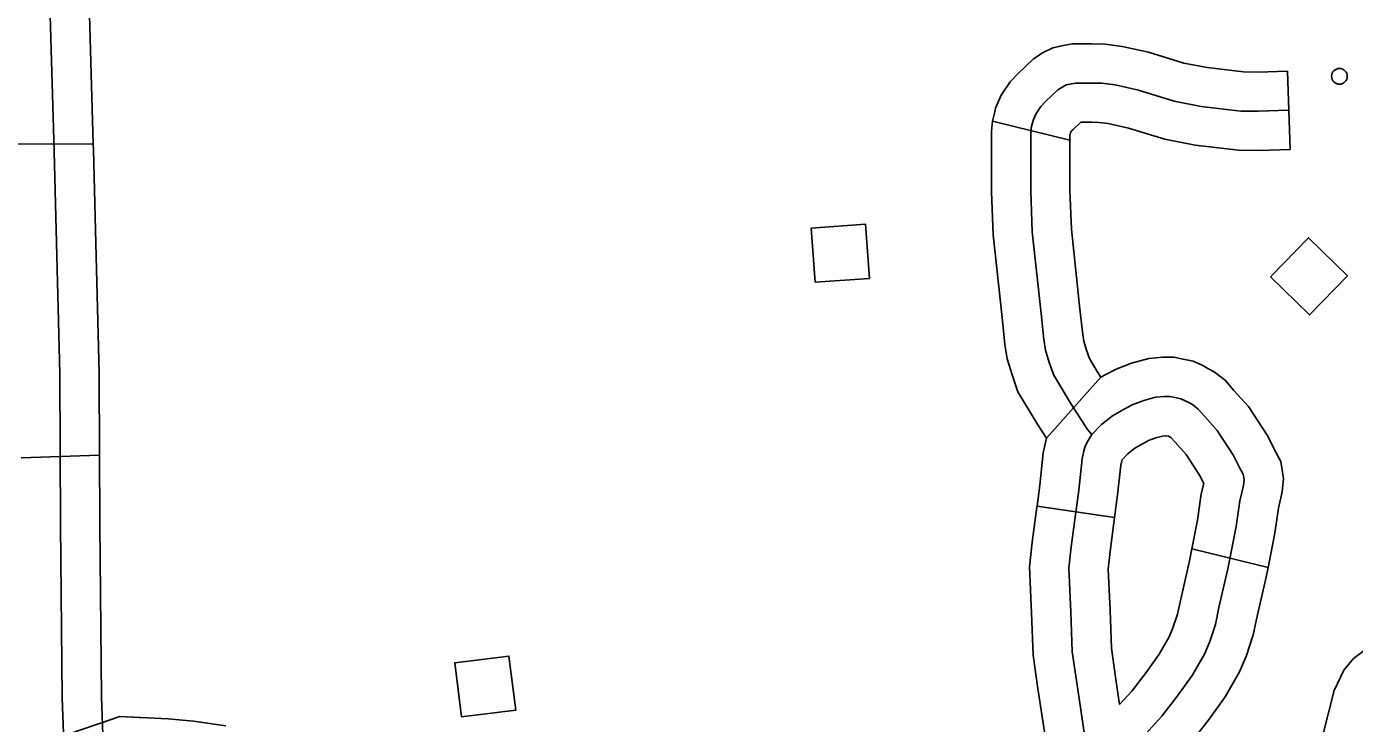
# Model space of a CAD drawing. Extents: x 1084508 to 1142749, y 1057638 to 1093403.
# Drawn here: x 1140524 to 1141322, y 1062007 to 1062426 of the extents above; entities that cross this region are included whole.
import ezdxf

# ---------------------------------------------------------------- set-up
doc = ezdxf.new("R2010")
doc.units = 0
for name, color, linetype in [('Level 31', 7, 'Continuous'), ('Level 35', 7, 'Continuous'), ('Level 43', 7, 'Continuous'), ('Level 56', 7, 'Continuous')]:
    doc.layers.add(name, color=color, linetype=linetype)

msp = doc.modelspace()

# ---------------------------------------------------------------- linework, layer by layer
at = {"layer": 'Level 31'}
for p, q in [((1141281.36, 1062399.1), (1141282.89, 1062352.05)), ((1141150.7, 1062357.68), (1141104.18, 1062369.03)), ((1140564.16, 1062355.39), (1140517.06, 1062355.26)), ((1141167.08, 1062218.75), (1141167.08, 1062218.75)), ((1141136.51, 1062178.8), (1141169.2, 1062215.25)), ((1140520.87, 1062166.97), (1140567.94, 1062168.57)), ((1141184.13, 1062167.96), (1141184.13, 1062167.97)), ((1141130.9, 1062137.93), (1141177.48, 1062131.03)), ((1141223.83, 1062112.3), (1141269.6, 1062101.09))]:
    msp.add_line(p, q, dxfattribs=at)
for points in [[(1140547.8, 1061963.83), (1140545.53, 1062022.88), (1140544.57, 1062126.52), (1140544.21, 1062217.47), (1140540.73, 1062350.91), (1140537.8, 1062453.28), (1140535.22, 1062561.29), (1140535.71, 1062608.55), (1140534.37, 1062698.09), (1140533.82, 1062752.69), (1140532.39, 1062881.81), (1140530.77, 1062986.93), (1140530.27, 1063055.97), (1140528.03, 1063115.78), (1140525.86, 1063142.62), (1140525.44, 1063147.82)], [(1140564.16, 1062355.39), (1140561.34, 1062453.9), (1140561.16, 1062461.44)], [(1141281.36, 1062399.1), (1141263.58, 1062398.53), (1141254.92, 1062398.65), (1141233.14, 1062401.24), (1141218.97, 1062403.97), (1141197.84, 1062410.43), (1141181.94, 1062413.98), (1141171.76, 1062415.33), (1141164.1, 1062415.52), (1141158.6, 1062415.52), (1141152.06, 1062415.52), (1141146.81, 1062414.59), (1141140.36, 1062413.05), (1141134.66, 1062410.2), (1141128.8, 1062406.39), (1141119.32, 1062397.47), (1141114.85, 1062392.75), (1141109.35, 1062384.63), (1141106.07, 1062376.86), (1141105.55, 1062374.74)], [(1141282.12, 1062375.58), (1141263.79, 1062374.98), (1141253.36, 1062375.13), (1141229.52, 1062377.96), (1141213.28, 1062381.09), (1141191.82, 1062387.65), (1141177.82, 1062390.78), (1141169.92, 1062391.83), (1141163.81, 1062391.97), (1141158.6, 1062391.97), (1141154.13, 1062391.97), (1141151.59, 1062391.53), (1141148.46, 1062390.78), (1141146.38, 1062389.74), (1141143.4, 1062387.8), (1141135.95, 1062380.79), (1141133.27, 1062377.96), (1141130.14, 1062373.34), (1141128.5, 1062369.46), (1141127.45, 1062365.14), (1141127.16, 1062362.01), (1141127.16, 1062357.69), (1141127.14, 1062327.05), (1141128.06, 1062302.53), (1141133.3, 1062253.63), (1141135.01, 1062237.89), (1141135.92, 1062231.6), (1141138.28, 1062224.13), (1141140.9, 1062216.52), (1141151.39, 1062199.21), (1141161.22, 1062183.87), (1141163.89, 1062180.92)], [(1141105.55, 1062374.72), (1141104.18, 1062369.03)], [(1141104.18, 1062369.03), (1141103.62, 1062363.13), (1141103.62, 1062357.69), (1141103.6, 1062326.62), (1141104.57, 1062300.84), (1141109.9, 1062251.11), (1141111.65, 1062234.93), (1141112.9, 1062226.33), (1141115.93, 1062216.75), (1141119.47, 1062206.47), (1141126.81, 1062194.35)], [(1141150.93, 1062362.05), (1141150.73, 1062361.24), (1141150.7, 1062360.89), (1141150.7, 1062357.68)], [(1141282.89, 1062352.05), (1141264.01, 1062351.43), (1141251.8, 1062351.61), (1141225.9, 1062354.68), (1141207.6, 1062358.21), (1141185.81, 1062364.87), (1141173.7, 1062367.58), (1141168.09, 1062368.32), (1141163.52, 1062368.43), (1141158.6, 1062368.43), (1141157.17, 1062368.43), (1141152.57, 1062364.11), (1141151.68, 1062363.17), (1141150.93, 1062362.05)], [(1140565.72, 1062295.83), (1140564.27, 1062351.55), (1140564.16, 1062355.39)], [(1141167.08, 1062218.75), (1141162.34, 1062226.57), (1141160.64, 1062231.51), (1141158.95, 1062236.87), (1141158.36, 1062240.86), (1141156.71, 1062256.15), (1141151.56, 1062304.23), (1141150.69, 1062327.49), (1141150.7, 1062357.68)], [(1140567.94, 1062168.57), (1140567.74, 1062217.82), (1140565.72, 1062295.83)], [(1141169.2, 1062215.25), (1141171.81, 1062216.77), (1141178.36, 1062220.17), (1141187.72, 1062223.82), (1141198.01, 1062226.52), (1141206.43, 1062227.31), (1141213.07, 1062227.31), (1141217.64, 1062226.33), (1141224.61, 1062224.99), (1141229.99, 1062222.5), (1141233.56, 1062220.61), (1141237.37, 1062218.53), (1141243.98, 1062213.24), (1141248.96, 1062207.57), (1141257.88, 1062197.68), (1141269.43, 1062179.95), (1141273.56, 1062171.68), (1141277.34, 1062164.75), (1141278.95, 1062154.57), (1141278.17, 1062146.45), (1141275.85, 1062136.6), (1141273.71, 1062121.61), (1141270, 1062103.07)], [(1141169.2, 1062215.25), (1141167.08, 1062218.75)], [(1141167.08, 1062218.75), (1141169.2, 1062215.25)], [(1141188.42, 1061992.56), (1141205.84, 1062011.69), (1141215.31, 1062024.04), (1141224.11, 1062036.23), (1141231.38, 1062048.92), (1141234.59, 1062056.53), (1141237.98, 1062066.86), (1141240.17, 1062077.01), (1141245.42, 1062100.19), (1141250.49, 1062125.58), (1141252.69, 1062140.98), (1141254.89, 1062150.29), (1141255.23, 1062153.84), (1141254.72, 1062157.06), (1141252.69, 1062160.78), (1141248.97, 1062168.23), (1141239.16, 1062183.29), (1141231.38, 1062191.92), (1141227.66, 1062196.15), (1141224.28, 1062198.86), (1141222.41, 1062199.87), (1141219.54, 1062201.4), (1141217.34, 1062202.41), (1141212.94, 1062203.26), (1141210.57, 1062203.76), (1141207.53, 1062203.76), (1141202.12, 1062203.26), (1141195.01, 1062201.4), (1141188.08, 1062198.69), (1141183.17, 1062196.15), (1141176.24, 1062192.09), (1141169.64, 1062186.84), (1141163.89, 1062180.92)], [(1141126.81, 1062194.35), (1141131.41, 1062186.76), (1141136.51, 1062178.8)], [(1141130.9, 1062137.93), (1141132.57, 1062150.4), (1141134.67, 1062169.86), (1141136.51, 1062178.8)], [(1141163.77, 1061969.57), (1141159.83, 1061997.98), (1141154.76, 1062031.83), (1141152.05, 1062050.44), (1141151.21, 1062074.47), (1141150.02, 1062100.7), (1141151.37, 1062113.39), (1141155.94, 1062147.58), (1141157.95, 1062166.22), (1141158.94, 1062171.01), (1141159.73, 1062173.82), (1141161.55, 1062177.33), (1141163.89, 1062180.92)], [(1141184.13, 1062167.97), (1141185.48, 1062169.36), (1141189.58, 1062172.62), (1141194.54, 1062175.52), (1141197.8, 1062177.21), (1141202.3, 1062178.97), (1141206.23, 1062180), (1141208.25, 1062180.19), (1141208.25, 1062180.19), (1141209.88, 1062179.87), (1141211.19, 1062179.18), (1141211.34, 1062179.06), (1141213.8, 1062176.26), (1141220.44, 1062168.89), (1141228.51, 1062156.5), (1141231, 1062151.53), (1141229.54, 1062145.36), (1141227.28, 1062129.55), (1141223.83, 1062112.3)], [(1140567.94, 1062168.57), (1140568.1, 1062129.61)], [(1141177.48, 1062131.03), (1141179.32, 1062144.76), (1141181.24, 1062162.57), (1141181.78, 1062165.19), (1141181.91, 1062165.44), (1141182.37, 1062166.16)], [(1141182.37, 1062166.16), (1141184.13, 1062167.96)], [(1141140.18, 1061968.26), (1141136.53, 1061994.62), (1141131.47, 1062028.39), (1141128.57, 1062048.33), (1141127.68, 1062073.53), (1141126.42, 1062101.42), (1141128, 1062116.2), (1141130.81, 1062137.27)], [(1141130.81, 1062137.27), (1141130.9, 1062137.93)], [(1141177.48, 1062131.03), (1141174.75, 1062110.59), (1141173.62, 1062099.98), (1141174.73, 1062075.42), (1141175.53, 1062052.55), (1141178.05, 1062035.26), (1141180.51, 1062018.84)], [(1140568.1, 1062129.61), (1140568.11, 1062126.67), (1140569.07, 1062023.44), (1140570.16, 1061995.01)], [(1141180.51, 1062018.84), (1141187.76, 1062026.8), (1141196.42, 1062038.09), (1141204.3, 1062049), (1141210.25, 1062059.38), (1141212.53, 1062064.79), (1141215.23, 1062073.03), (1141217.19, 1062082.1), (1141222.39, 1062105.1), (1141223.83, 1062112.3)], [(1141269.6, 1062101.09), (1141268.45, 1062095.29), (1141263.16, 1062071.92), (1141260.73, 1062060.68), (1141256.66, 1062048.28), (1141252.51, 1062038.45), (1141243.92, 1062023.45), (1141234.2, 1062009.99), (1141223.91, 1061996.57), (1141205.18, 1061976), (1141186.84, 1061958.9)], [(1141270, 1062103.07), (1141269.6, 1062101.09)]]:
    msp.add_lwpolyline(points, dxfattribs=at)
at = {"layer": 'Level 35'}
msp.add_lwpolyline([(1141302.54, 1062000.4), (1141309.41, 1062027.24), (1141315.14, 1062039.35), (1141321.03, 1062046.39), (1141328.22, 1062051.79)], dxfattribs=at)
at = {"layer": 'Level 43'}
for points in [[(1140643.82, 1062005.93), (1140624.34, 1062008.72), (1140609.15, 1062010.08), (1140580.26, 1062011.49), (1140514.04, 1061988.94)], [(1140595.65, 1062010.74), (1140580.26, 1062011.49), (1140569.67, 1062007.88)]]:
    msp.add_lwpolyline(points, dxfattribs=at)
at = {"layer": 'Level 56'}
for points in [[(1140997.6, 1062272.29), (1140995.31, 1062304.88), (1141028, 1062307.18), (1141030.29, 1062274.59)], [(1141271.04, 1062275.62), (1141293.86, 1062299), (1141317.31, 1062276.1), (1141294.48, 1062252.73)], [(1140785.35, 1062011.38), (1140781.3, 1062043.8), (1140813.81, 1062047.86), (1140817.86, 1062015.45)]]:
    msp.add_lwpolyline(points, close=True, dxfattribs=at)
msp.add_circle((1141312.5, 1062395.98), 4.71, dxfattribs=at)

doc.saveas('drawing.dxf')
